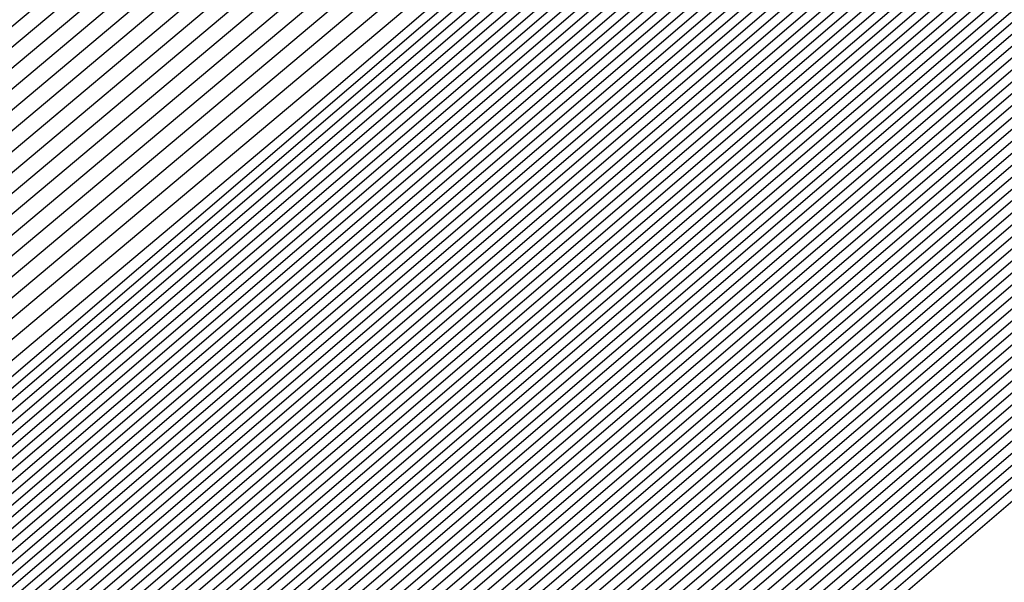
# Model space of a CAD drawing. Extents: x 3249832 to 3255657, y 13789405 to 13793316.
# Tile 1025 of 1056: x 3253213.231 to 3253213.43, y 13791261.337 to 13791261.451. Entities that reach past the tile are written whole.
import ezdxf

# ---------------------------------------------------------------- set-up
doc = ezdxf.new("R2010")
doc.units = 0
doc.header["$LTSCALE"] = 100
doc.header["$MEASUREMENT"] = 0
for name, color, linetype in [('GRATIO_03231_CON', 1, 'CONTINUOUS'), ('GRATIO_0323_ICON', 1, 'CONTINUOUS'), ('TARGETS_EAST', 7, 'CONTINUOUS')]:
    doc.layers.add(name, color=color, linetype=linetype)

# ---------------------------------------------------------------- blocks, each defined once
blk = doc.blocks.new('Gratio_032316_contours')
at = {"layer": 'GRATIO_03231_CON', "color": 5, "linetype": 'Continuous', "flags": 128}
for points in [[(3253308.192, 13791343.54795), (3253292.88418, 13791330.06879), (3253274.82152, 13791314.26524), (3253259.43492, 13791300.86805), (3253250.80192, 13791293.42045), (3253247.58666, 13791290.71576), (3253247.09991, 13791290.35984), (3253246.63023, 13791289.95949), (3253243.37731, 13791287.12548), (3253234.5186, 13791279.46953), (3253219.10173, 13791266.20888), (3253203.65505, 13791252.98282), (3253196.57706, 13791247.03615)], [(3253307.93948, 13791343.33011), (3253292.69468, 13791329.90645), (3253274.70635, 13791314.16802), (3253259.38301, 13791300.82611), (3253250.78538, 13791293.40937), (3253247.58319, 13791290.71602), (3253247.09838, 13791290.36164), (3253246.63006, 13791289.96223), (3253243.38596, 13791287.13554), (3253234.55099, 13791279.49977), (3253219.17525, 13791266.27429), (3253203.76972, 13791253.08339), (3253196.71057, 13791247.15255)], [(3253307.68696, 13791343.11228), (3253292.50518, 13791329.74412), (3253274.59119, 13791314.0708), (3253259.33109, 13791300.78416), (3253250.76884, 13791293.3983), (3253247.57972, 13791290.71628), (3253247.09685, 13791290.36343), (3253246.62988, 13791289.96496), (3253243.39462, 13791287.1456), (3253234.58339, 13791279.53), (3253219.24877, 13791266.33971), (3253203.88439, 13791253.18397), (3253196.84408, 13791247.26894)], [(3253307.18192, 13791342.67661), (3253292.12619, 13791329.41946), (3253274.36086, 13791313.87636), (3253259.22726, 13791300.70028), (3253250.73575, 13791293.37615), (3253247.57277, 13791290.7168), (3253247.09378, 13791290.36703), (3253246.62953, 13791289.97042), (3253243.41193, 13791287.16573), (3253234.64818, 13791279.59048), (3253219.39582, 13791266.47055), (3253204.11372, 13791253.38512), (3253197.11109, 13791247.50173)], [(3253306.9294, 13791342.45877), (3253291.93669, 13791329.25712), (3253274.24569, 13791313.77914), (3253259.17535, 13791300.65833), (3253250.71921, 13791293.36507), (3253247.5693, 13791290.71706), (3253247.09225, 13791290.36882), (3253246.62935, 13791289.97315), (3253243.42058, 13791287.17579), (3253234.68057, 13791279.62072), (3253219.46933, 13791266.53596), (3253204.22838, 13791253.4857), (3253197.2446, 13791247.61813)], [(3253306.67688, 13791342.24094), (3253291.74719, 13791329.09479), (3253274.13052, 13791313.68192), (3253259.12343, 13791300.61639), (3253250.70267, 13791293.354), (3253247.56583, 13791290.71731), (3253247.09072, 13791290.37062), (3253246.62918, 13791289.97588), (3253243.42924, 13791287.18585), (3253234.71297, 13791279.65096), (3253219.54285, 13791266.60138), (3253204.34305, 13791253.58627), (3253197.37811, 13791247.73453)], [(3253306.42436, 13791342.0231), (3253291.55769, 13791328.93246), (3253274.01535, 13791313.58469), (3253259.07151, 13791300.57445), (3253250.68613, 13791293.34292), (3253247.56236, 13791290.71757), (3253247.08919, 13791290.37242), (3253246.629, 13791289.97862), (3253243.43789, 13791287.19591), (3253234.74536, 13791279.68119), (3253219.61637, 13791266.6668), (3253204.45771, 13791253.68685), (3253197.51162, 13791247.85092)], [(3253305.91932, 13791341.58743), (3253291.17869, 13791328.60779), (3253273.78502, 13791313.39025), (3253258.96768, 13791300.49056), (3253250.65304, 13791293.32077), (3253247.55541, 13791290.71809), (3253247.08612, 13791290.37601), (3253246.62865, 13791289.98408), (3253243.4552, 13791287.21604), (3253234.81015, 13791279.74167), (3253219.76341, 13791266.79763), (3253204.68704, 13791253.888), (3253197.77863, 13791248.08372)], [(3253305.6668, 13791341.36959), (3253290.98919, 13791328.44546), (3253273.66985, 13791313.29303), (3253258.91577, 13791300.44861), (3253250.6365, 13791293.30969), (3253247.55194, 13791290.71835), (3253247.08459, 13791290.37781), (3253246.62848, 13791289.98681), (3253243.46386, 13791287.2261), (3253234.84255, 13791279.77191), (3253219.83693, 13791266.86305), (3253204.80171, 13791253.98858), (3253197.91214, 13791248.20012)], [(3253305.41428, 13791341.15176), (3253290.79969, 13791328.28313), (3253273.55469, 13791313.19581), (3253258.86385, 13791300.40667), (3253250.61995, 13791293.29862), (3253247.54847, 13791290.71861), (3253247.08306, 13791290.3796), (3253246.6283, 13791289.98954), (3253243.47251, 13791287.23616), (3253234.87494, 13791279.80214), (3253219.91045, 13791266.92847), (3253204.91637, 13791254.08915), (3253198.04565, 13791248.31651)], [(3253305.16176, 13791340.93392), (3253290.6102, 13791328.1208), (3253273.43952, 13791313.09859), (3253258.81194, 13791300.36473), (3253250.60341, 13791293.28754), (3253247.545, 13791290.71886), (3253247.08152, 13791290.3814), (3253246.62812, 13791289.99227), (3253243.48117, 13791287.24622), (3253234.90734, 13791279.83238), (3253219.98397, 13791266.99388), (3253205.03104, 13791254.18973), (3253198.17916, 13791248.43291)], [(3253304.65672, 13791340.49825), (3253290.2312, 13791327.79613), (3253273.20919, 13791312.90414), (3253258.70811, 13791300.28084), (3253250.57033, 13791293.26539), (3253247.53805, 13791290.71938), (3253247.07846, 13791290.385), (3253246.62777, 13791289.99774), (3253243.49848, 13791287.26634), (3253234.97213, 13791279.89286), (3253220.13101, 13791267.12472), (3253205.26037, 13791254.39088), (3253198.44617, 13791248.6657)], [(3253304.4042, 13791340.28041), (3253290.0417, 13791327.6338), (3253273.09402, 13791312.80692), (3253258.65619, 13791300.2389), (3253250.55378, 13791293.25432), (3253247.53458, 13791290.71964), (3253247.07693, 13791290.38679), (3253246.6276, 13791290.00047), (3253243.50713, 13791287.2764), (3253235.00453, 13791279.9231), (3253220.20453, 13791267.19013), (3253205.37503, 13791254.49146), (3253198.57968, 13791248.7821)], [(3253304.15168, 13791340.06258), (3253289.8522, 13791327.47147), (3253272.97886, 13791312.7097), (3253258.60428, 13791300.19695), (3253250.53724, 13791293.24324), (3253247.53111, 13791290.7199), (3253247.07539, 13791290.38859), (3253246.62742, 13791290.0032), (3253243.51579, 13791287.28647), (3253235.03692, 13791279.95333), (3253220.27805, 13791267.25555), (3253205.4897, 13791254.59203), (3253198.71319, 13791248.8985)], [(3253303.89916, 13791339.84474), (3253289.6627, 13791327.30914), (3253272.86369, 13791312.61248), (3253258.55236, 13791300.15501), (3253250.5207, 13791293.23216), (3253247.52764, 13791290.72015), (3253247.07386, 13791290.39039), (3253246.62724, 13791290.00593), (3253243.52444, 13791287.29653), (3253235.06932, 13791279.98357), (3253220.35157, 13791267.32097), (3253205.60436, 13791254.69261), (3253198.8467, 13791249.01489)], [(3253303.39412, 13791339.40907), (3253289.2837, 13791326.98447), (3253272.63335, 13791312.41804), (3253258.44853, 13791300.07112), (3253250.48761, 13791293.21001), (3253247.52069, 13791290.72067), (3253247.0708, 13791290.39398), (3253246.62689, 13791290.0114), (3253243.54175, 13791287.31665), (3253235.13411, 13791280.04405), (3253220.49861, 13791267.4518), (3253205.83369, 13791254.89376), (3253199.11371, 13791249.24769)], [(3253303.1416, 13791339.19123), (3253289.09421, 13791326.82214), (3253272.51819, 13791312.32081), (3253258.39661, 13791300.02918), (3253250.47107, 13791293.19894), (3253247.51722, 13791290.72093), (3253247.06927, 13791290.39578), (3253246.62672, 13791290.01413), (3253243.55041, 13791287.32671), (3253235.1665, 13791280.07429), (3253220.57213, 13791267.51722), (3253205.94836, 13791254.99434), (3253199.24722, 13791249.36409)], [(3253302.88908, 13791338.9734), (3253288.90471, 13791326.65981), (3253272.40302, 13791312.22359), (3253258.3447, 13791299.98724), (3253250.45453, 13791293.18786), (3253247.51375, 13791290.72119), (3253247.06773, 13791290.39757), (3253246.62654, 13791290.01686), (3253243.55907, 13791287.33677), (3253235.1989, 13791280.10452), (3253220.64565, 13791267.58263), (3253206.06302, 13791255.09491), (3253199.38073, 13791249.48048)], [(3253302.63656, 13791338.75556), (3253288.71521, 13791326.49747), (3253272.28786, 13791312.12637), (3253258.29278, 13791299.94529), (3253250.43798, 13791293.17679), (3253247.51028, 13791290.72145), (3253247.0662, 13791290.39937), (3253246.62637, 13791290.01959), (3253243.56772, 13791287.34683), (3253235.23129, 13791280.13476), (3253220.71917, 13791267.64805), (3253206.17769, 13791255.19549), (3253199.51423, 13791249.59688)], [(3253302.13153, 13791338.31989), (3253288.33621, 13791326.17281), (3253272.05752, 13791311.93193), (3253258.18895, 13791299.8614), (3253250.4049, 13791293.15464), (3253247.50334, 13791290.72196), (3253247.06314, 13791290.40297), (3253246.62601, 13791290.02505), (3253243.58503, 13791287.36696), (3253235.29608, 13791280.19524), (3253220.86621, 13791267.77889), (3253206.40702, 13791255.39664), (3253199.78125, 13791249.82967)], [(3253301.879, 13791338.10206), (3253288.14671, 13791326.01048), (3253271.94236, 13791311.83471), (3253258.13704, 13791299.81946), (3253250.38836, 13791293.14356), (3253247.49986, 13791290.72222), (3253247.0616, 13791290.40476), (3253246.62584, 13791290.02779), (3253243.59369, 13791287.37702), (3253235.32848, 13791280.22547), (3253220.93973, 13791267.8443), (3253206.52168, 13791255.49722), (3253199.91476, 13791249.94607)], [(3253301.62648, 13791337.88422), (3253287.95721, 13791325.84815), (3253271.82719, 13791311.73748), (3253258.08512, 13791299.77752), (3253250.37181, 13791293.13248), (3253247.49639, 13791290.72248), (3253247.06007, 13791290.40656), (3253246.62566, 13791290.03052), (3253243.60234, 13791287.38708), (3253235.36087, 13791280.25571), (3253221.01325, 13791267.90972), (3253206.63635, 13791255.59779), (3253200.04827, 13791250.06247)], [(3253301.37397, 13791337.66638), (3253287.76771, 13791325.68581), (3253271.71202, 13791311.64027), (3253258.03321, 13791299.73557), (3253250.35527, 13791293.12141), (3253247.49292, 13791290.72274), (3253247.05854, 13791290.40836), (3253246.62549, 13791290.03325), (3253243.611, 13791287.39714), (3253235.39327, 13791280.28595), (3253221.08677, 13791267.97514), (3253206.75101, 13791255.69837), (3253200.18178, 13791250.17887)], [(3253300.86893, 13791337.23071), (3253287.38872, 13791325.36115), (3253271.48169, 13791311.44582), (3253257.92938, 13791299.65169), (3253250.32219, 13791293.09926), (3253247.48598, 13791290.72325), (3253247.05547, 13791290.41195), (3253246.62514, 13791290.03871), (3253243.62831, 13791287.41727), (3253235.45806, 13791280.34643), (3253221.23381, 13791268.10597), (3253206.98034, 13791255.89952), (3253200.44879, 13791250.41166)], [(3253300.61641, 13791337.01288), (3253287.19922, 13791325.19882), (3253271.36652, 13791311.3486), (3253257.87746, 13791299.60974), (3253250.30564, 13791293.08818), (3253247.4825, 13791290.72351), (3253247.05394, 13791290.41375), (3253246.62496, 13791290.04144), (3253243.63696, 13791287.42733), (3253235.49045, 13791280.37666), (3253221.30733, 13791268.17139), (3253207.09501, 13791256.0001), (3253200.5823, 13791250.52806)], [(3253300.36389, 13791336.79504), (3253287.00972, 13791325.03648), (3253271.25136, 13791311.25138), (3253257.82555, 13791299.5678), (3253250.2891, 13791293.07711), (3253247.47903, 13791290.72377), (3253247.05241, 13791290.41554), (3253246.62478, 13791290.04418), (3253243.64562, 13791287.43739), (3253235.52285, 13791280.4069), (3253221.38085, 13791268.2368), (3253207.20967, 13791256.10068), (3253200.71581, 13791250.64445)], [(3253300.11137, 13791336.57721), (3253286.82022, 13791324.87415), (3253271.13619, 13791311.15416), (3253257.77363, 13791299.52586), (3253250.27256, 13791293.06603), (3253247.47556, 13791290.72403), (3253247.05088, 13791290.41734), (3253246.62461, 13791290.04691), (3253243.65427, 13791287.44745), (3253235.55525, 13791280.43714), (3253221.45437, 13791268.30222), (3253207.32434, 13791256.20125), (3253200.84931, 13791250.76085)], [(3253299.60633, 13791336.14153), (3253286.44122, 13791324.54949), (3253270.90586, 13791310.95971), (3253257.6698, 13791299.44197), (3253250.23947, 13791293.04388), (3253247.46862, 13791290.72454), (3253247.04781, 13791290.42093), (3253246.62426, 13791290.05237), (3253243.67158, 13791287.46757), (3253235.62004, 13791280.49761), (3253221.60141, 13791268.43306), (3253207.55367, 13791256.4024), (3253201.11633, 13791250.99364)], [(3253299.35381, 13791335.9237), (3253286.25172, 13791324.38716), (3253270.79069, 13791310.86249), (3253257.61789, 13791299.40003), (3253250.22293, 13791293.0328), (3253247.46514, 13791290.7248), (3253247.04628, 13791290.42273), (3253246.62408, 13791290.0551), (3253243.68024, 13791287.47763), (3253235.65243, 13791280.52785), (3253221.67493, 13791268.49847), (3253207.66834, 13791256.50298), (3253201.24984, 13791251.11004)], [(3253299.10129, 13791335.70586), (3253286.06223, 13791324.22482), (3253270.67552, 13791310.76527), (3253257.56597, 13791299.35808), (3253250.20639, 13791293.02173), (3253247.46167, 13791290.72506), (3253247.04475, 13791290.42453), (3253246.62391, 13791290.05783), (3253243.68889, 13791287.4877), (3253235.68483, 13791280.55809), (3253221.74845, 13791268.56389), (3253207.783, 13791256.60355), (3253201.38335, 13791251.22644)], [(3253298.84877, 13791335.48803), (3253285.87273, 13791324.06249), (3253270.56035, 13791310.66805), (3253257.51405, 13791299.31614), (3253250.18984, 13791293.01065), (3253247.4582, 13791290.72532), (3253247.04322, 13791290.42633), (3253246.62373, 13791290.06056), (3253243.69755, 13791287.49776), (3253235.71722, 13791280.58833), (3253221.82197, 13791268.62931), (3253207.89767, 13791256.70413), (3253201.51686, 13791251.34284)], [(3253298.34373, 13791335.05235), (3253285.49373, 13791323.73782), (3253270.33006, 13791310.47357), (3253257.41034, 13791299.23211), (3253250.15702, 13791292.9882), (3253247.45165, 13791290.72536), (3253247.04061, 13791290.42937), (3253246.62378, 13791290.06555), (3253243.71512, 13791287.51757), (3253235.78213, 13791280.64867), (3253221.96904, 13791268.7601), (3253208.127, 13791256.90528), (3253201.78387, 13791251.57563)], [(3253298.09121, 13791334.83452), (3253285.30424, 13791323.57548), (3253270.21493, 13791310.37629), (3253257.35856, 13791299.19), (3253250.14077, 13791292.97675), (3253247.44864, 13791290.72505), (3253247.03961, 13791290.4305), (3253246.62406, 13791290.06771), (3253243.72406, 13791287.52727), (3253235.81466, 13791280.67874), (3253222.0426, 13791268.82547), (3253208.24167, 13791257.00585), (3253201.91738, 13791251.69203)], [(3253297.83869, 13791334.61668), (3253285.11475, 13791323.41314), (3253270.09981, 13791310.27902), (3253257.30679, 13791299.14788), (3253250.12455, 13791292.96527), (3253247.44567, 13791290.72468), (3253247.03867, 13791290.43158), (3253246.62439, 13791290.06982), (3253243.73305, 13791287.53693), (3253235.8472, 13791280.70879), (3253222.11616, 13791268.89083), (3253208.35634, 13791257.10642), (3253202.05089, 13791251.80842)], [(3253222.18973, 13791268.9562), (3253208.47101, 13791257.20698), (3253202.18439, 13791251.92482), (3253202.18439, 13791251.92482), (3253208.30778, 13791257.39414), (3253221.8874, 13791269.30278)], [(3253222.33685, 13791269.08692), (3253208.70035, 13791257.40813), (3253202.45141, 13791252.15761), (3253202.45141, 13791252.15761), (3253208.5381, 13791257.59416), (3253222.03635, 13791269.43142)], [(3253222.41042, 13791269.15229), (3253208.81502, 13791257.50869), (3253202.58492, 13791252.27401), (3253202.58492, 13791252.27401), (3253208.65326, 13791257.69417), (3253222.11082, 13791269.49575)], [(3253222.48398, 13791269.21765), (3253208.92969, 13791257.60926), (3253202.71843, 13791252.39041), (3253202.71843, 13791252.39041), (3253208.76842, 13791257.79418), (3253222.18529, 13791269.56007)], [(3253222.55754, 13791269.28301), (3253209.04436, 13791257.70983), (3253202.85194, 13791252.50681), (3253202.85193, 13791252.50681), (3253208.88358, 13791257.89419), (3253222.25977, 13791269.62439)], [(3253222.70467, 13791269.41374), (3253209.2737, 13791257.91097), (3253203.11895, 13791252.7396), (3253203.11895, 13791252.7396), (3253209.1139, 13791258.0942), (3253222.40871, 13791269.75304)], [(3253222.77823, 13791269.4791), (3253209.38837, 13791258.01154), (3253203.25246, 13791252.856), (3253203.25246, 13791252.856), (3253209.22906, 13791258.19421), (3253222.48319, 13791269.81736)], [(3253222.8518, 13791269.54447), (3253209.50304, 13791258.11211), (3253203.38597, 13791252.97239), (3253203.38597, 13791252.97239), (3253209.34422, 13791258.29422), (3253222.55766, 13791269.88168)], [(3253222.92536, 13791269.60983), (3253209.61771, 13791258.21268), (3253203.51947, 13791253.08879), (3253203.51947, 13791253.08879), (3253209.45938, 13791258.39423), (3253222.63214, 13791269.946)], [(3253294.55593, 13791331.78482), (3253282.65133, 13791321.30274), (3253268.6032, 13791309.01445), (3253256.6338, 13791298.60027), (3253249.91373, 13791292.81609), (3253247.40711, 13791290.71997), (3253247.02638, 13791290.44557), (3253246.62867, 13791290.09727), (3253243.8498, 13791287.66252), (3253236.27025, 13791281.09954), (3253223.07249, 13791269.74056), (3253209.84706, 13791258.41382), (3253203.78649, 13791253.32159), (3253203.78649, 13791253.32159), (3253209.68971, 13791258.59423), (3253222.78114, 13791270.07458), (3253235.89161, 13791281.53353), (3253243.79641, 13791288.43297), (3253249.04881, 13791292.99861), (3253256.14655, 13791299.14707), (3253268.13516, 13791309.52901), (3253282.25127, 13791321.73092), (3253294.2793, 13791332.07331)], [(3253294.30341, 13791331.56698), (3253282.46184, 13791321.1404), (3253268.48808, 13791308.91717), (3253256.58203, 13791298.55815), (3253249.89752, 13791292.80461), (3253247.40414, 13791290.71961), (3253247.02543, 13791290.44664), (3253246.629, 13791290.09938), (3253243.85878, 13791287.67218), (3253236.30279, 13791281.1296), (3253223.14605, 13791269.80592), (3253209.96173, 13791258.51439), (3253203.92, 13791253.43798), (3253203.92, 13791253.43798), (3253209.80487, 13791258.69424), (3253222.85565, 13791270.13885), (3253235.92547, 13791281.56208), (3253243.80512, 13791288.43921), (3253249.03601, 13791292.98573), (3253256.09723, 13791299.1022), (3253268.02248, 13791309.42905), (3253282.06389, 13791321.56632), (3253294.02824, 13791331.85395)], [(3253294.05089, 13791331.34915), (3253282.27235, 13791320.97806), (3253268.37296, 13791308.8199), (3253256.53026, 13791298.51602), (3253249.8813, 13791292.79314), (3253247.40117, 13791290.71925), (3253247.02448, 13791290.44772), (3253246.62933, 13791290.10149), (3253243.86776, 13791287.68184), (3253236.33533, 13791281.15966), (3253223.21961, 13791269.87129), (3253210.0764, 13791258.61496), (3253204.05351, 13791253.55438), (3253204.05351, 13791253.55438), (3253209.92004, 13791258.79424), (3253222.93017, 13791270.20313), (3253235.95934, 13791281.59062), (3253243.81382, 13791288.44544), (3253249.02321, 13791292.97286), (3253256.04791, 13791299.05733), (3253267.90979, 13791309.32909), (3253281.87651, 13791321.40172), (3253293.77719, 13791331.63458)], [(3253293.79837, 13791331.13131), (3253282.08285, 13791320.81572), (3253268.25784, 13791308.72262), (3253256.47849, 13791298.4739), (3253249.86508, 13791292.78166), (3253247.39821, 13791290.71889), (3253247.02354, 13791290.4488), (3253246.62966, 13791290.1036), (3253243.87675, 13791287.6915), (3253236.36787, 13791281.18972), (3253223.29318, 13791269.93665), (3253210.19107, 13791258.71553), (3253204.18702, 13791253.67078), (3253204.18701, 13791253.67078), (3253210.0352, 13791258.89424), (3253223.00468, 13791270.26741), (3253235.9932, 13791281.61917), (3253243.82253, 13791288.45167), (3253249.01041, 13791292.95999), (3253255.9986, 13791299.01245), (3253267.79711, 13791309.22914), (3253281.68913, 13791321.23712), (3253293.52613, 13791331.41522)], [(3253281.70387, 13791320.49104), (3253268.02759, 13791308.52807), (3253256.37495, 13791298.38965), (3253249.83265, 13791292.75871), (3253247.39227, 13791290.71816), (3253247.02165, 13791290.45095), (3253246.63032, 13791290.10782), (3253243.89471, 13791287.71083), (3253236.43295, 13791281.24983), (3253223.4403, 13791270.06738), (3253210.42041, 13791258.91666), (3253204.45403, 13791253.90357), (3253204.45403, 13791253.90357), (3253210.2655, 13791259.09429), (3253223.15342, 13791270.39627), (3253236.05998, 13791281.67732), (3253243.49467, 13791288.16911), (3253246.23629, 13791290.55891), (3253246.63094, 13791290.89792), (3253246.97688, 13791291.19282), (3253249.38096, 13791293.27243), (3253255.90221, 13791298.92109), (3253267.57241, 13791309.02875), (3253281.31446, 13791320.90786)], [(3253281.51437, 13791320.3287), (3253267.91246, 13791308.4308), (3253256.32319, 13791298.34753), (3253249.81643, 13791292.74723), (3253247.38931, 13791290.7178), (3253247.0207, 13791290.45203), (3253246.63065, 13791290.10993), (3253243.90369, 13791287.72049), (3253236.4655, 13791281.27989), (3253223.51387, 13791270.13274), (3253210.53508, 13791259.01723), (3253204.58754, 13791254.01997), (3253204.58754, 13791254.01997), (3253210.38066, 13791259.1943), (3253223.22789, 13791270.4606), (3253236.0937, 13791281.70603), (3253243.50493, 13791288.17732), (3253246.23793, 13791290.55953), (3253246.63143, 13791290.89735), (3253246.97568, 13791291.19044), (3253249.36691, 13791293.25849), (3253255.85289, 13791298.87622), (3253267.45972, 13791308.92879), (3253281.12708, 13791320.74326)], [(3253281.32488, 13791320.16636), (3253267.79734, 13791308.33352), (3253256.27142, 13791298.30541), (3253249.80022, 13791292.73576), (3253247.38634, 13791290.71744), (3253247.01976, 13791290.4531), (3253246.63098, 13791290.11204), (3253243.91267, 13791287.73015), (3253236.49804, 13791281.30995), (3253223.58743, 13791270.1981), (3253210.64975, 13791259.1178), (3253204.72105, 13791254.13636), (3253204.72105, 13791254.13637), (3253210.49582, 13791259.2943), (3253223.30236, 13791270.52492), (3253236.12742, 13791281.73474), (3253243.51518, 13791288.18552), (3253246.23956, 13791290.56015), (3253246.63193, 13791290.89678), (3253246.97448, 13791291.18805), (3253249.35287, 13791293.24455), (3253255.80356, 13791298.83135), (3253267.34704, 13791308.82884), (3253280.9397, 13791320.57865)], [(3253281.13539, 13791320.00402), (3253267.68222, 13791308.23625), (3253256.21965, 13791298.26328), (3253249.784, 13791292.72428), (3253247.38337, 13791290.71708), (3253247.01881, 13791290.45418), (3253246.63131, 13791290.11416), (3253243.92165, 13791287.73981), (3253236.53058, 13791281.34001), (3253223.66099, 13791270.26347), (3253210.76442, 13791259.21837), (3253204.85455, 13791254.25276), (3253204.85455, 13791254.25276), (3253210.61098, 13791259.39431), (3253223.37683, 13791270.58925), (3253236.16114, 13791281.76345), (3253243.52543, 13791288.19373), (3253246.2412, 13791290.56077), (3253246.63242, 13791290.89621), (3253246.97329, 13791291.18567), (3253249.33882, 13791293.23061), (3253255.75424, 13791298.78648), (3253267.23435, 13791308.72888), (3253280.75231, 13791320.41405)], [(3253267.45197, 13791308.0417), (3253256.11611, 13791298.17904), (3253249.75157, 13791292.70133), (3253247.37744, 13791290.71635), (3253247.01692, 13791290.45633), (3253246.63197, 13791290.11838), (3253243.93961, 13791287.75913), (3253236.59567, 13791281.40012), (3253223.80812, 13791270.3942), (3253210.99376, 13791259.41951), (3253205.12157, 13791254.48556), (3253205.12157, 13791254.48556), (3253210.84129, 13791259.59433), (3253223.52577, 13791270.7179), (3253236.22858, 13791281.82086), (3253243.54593, 13791288.21014), (3253246.24446, 13791290.562), (3253246.6334, 13791290.89508), (3253246.97089, 13791291.1809), (3253249.31072, 13791293.20273), (3253255.65559, 13791298.69674), (3253267.00898, 13791308.52897)], [(3253267.33685, 13791307.94442), (3253256.06434, 13791298.13691), (3253249.73535, 13791292.68985), (3253247.37447, 13791290.71599), (3253247.01598, 13791290.45741), (3253246.6323, 13791290.12049), (3253243.9486, 13791287.76879), (3253236.62821, 13791281.43018), (3253223.88168, 13791270.45956), (3253211.10843, 13791259.52008), (3253205.25508, 13791254.60195), (3253205.25508, 13791254.60195), (3253210.95645, 13791259.69434), (3253223.60023, 13791270.78223), (3253236.2623, 13791281.84957), (3253243.55619, 13791288.21834), (3253246.2461, 13791290.56262), (3253246.63389, 13791290.89451), (3253246.96969, 13791291.17852), (3253249.29667, 13791293.18879), (3253255.60626, 13791298.65187), (3253266.8963, 13791308.42902)], [(3253267.22172, 13791307.84715), (3253256.01257, 13791298.09479), (3253249.71913, 13791292.67838), (3253247.37151, 13791290.71563), (3253247.01503, 13791290.45848), (3253246.63263, 13791290.1226), (3253243.95758, 13791287.77846), (3253236.66075, 13791281.46024), (3253223.95525, 13791270.52492), (3253211.2231, 13791259.62065), (3253205.38858, 13791254.71835), (3253205.38859, 13791254.71835), (3253211.07161, 13791259.79435), (3253223.6747, 13791270.84655), (3253236.29602, 13791281.87828), (3253243.56644, 13791288.22655), (3253246.24773, 13791290.56324), (3253246.63439, 13791290.89394), (3253246.9685, 13791291.17613), (3253249.28262, 13791293.17485), (3253255.55694, 13791298.607), (3253266.78361, 13791308.32906)], [(3253267.1066, 13791307.74987), (3253255.96081, 13791298.05266), (3253249.70292, 13791292.6669), (3253247.36854, 13791290.71526), (3253247.01409, 13791290.45956), (3253246.63296, 13791290.12471), (3253243.96656, 13791287.78812), (3253236.69329, 13791281.49029), (3253224.02881, 13791270.59029), (3253211.33777, 13791259.72122), (3253205.52209, 13791254.83475), (3253205.52209, 13791254.83475), (3253211.18677, 13791259.89435), (3253223.74917, 13791270.91088), (3253236.32974, 13791281.90699), (3253243.57669, 13791288.23475), (3253246.24937, 13791290.56386), (3253246.63488, 13791290.89337), (3253246.9673, 13791291.17375), (3253249.26858, 13791293.16091), (3253255.50762, 13791298.56213), (3253266.67093, 13791308.22911)], [(3253266.87636, 13791307.55532), (3253255.85727, 13791297.96842), (3253249.67048, 13791292.64395), (3253247.36261, 13791290.71454), (3253247.01219, 13791290.46171), (3253246.63362, 13791290.12893), (3253243.98452, 13791287.80744), (3253236.75838, 13791281.55041), (3253224.17594, 13791270.72101), (3253211.56711, 13791259.92236), (3253205.78911, 13791255.06754), (3253205.78911, 13791255.06754), (3253211.41709, 13791260.09437), (3253223.89811, 13791271.03953), (3253236.39717, 13791281.9644), (3253243.59719, 13791288.25117), (3253246.25263, 13791290.56509), (3253246.63586, 13791290.89224), (3253246.96491, 13791291.16898), (3253249.24048, 13791293.13303), (3253255.40897, 13791298.4724), (3253266.44556, 13791308.0292)], [(3253266.76123, 13791307.45805), (3253255.8055, 13791297.92629), (3253249.65427, 13791292.63247), (3253247.35964, 13791290.71418), (3253247.01125, 13791290.46279), (3253246.63395, 13791290.13104), (3253243.9935, 13791287.8171), (3253236.79092, 13791281.58047), (3253224.2495, 13791270.78638), (3253211.68179, 13791260.02293), (3253205.92262, 13791255.18394), (3253205.92262, 13791255.18394), (3253211.53225, 13791260.19438), (3253223.97258, 13791271.10386), (3253236.43089, 13791281.99311), (3253243.60744, 13791288.25937), (3253246.25427, 13791290.56571), (3253246.63635, 13791290.89167), (3253246.96371, 13791291.1666), (3253249.22643, 13791293.11909), (3253255.35964, 13791298.42753), (3253266.33287, 13791307.92924)], [(3253266.64611, 13791307.36077), (3253255.75373, 13791297.88417), (3253249.63805, 13791292.621), (3253247.35667, 13791290.71382), (3253247.0103, 13791290.46387), (3253246.63428, 13791290.13316), (3253244.00248, 13791287.82676), (3253236.82346, 13791281.61053), (3253224.32306, 13791270.85174), (3253211.79646, 13791260.1235), (3253206.05613, 13791255.30034), (3253206.05613, 13791255.30033), (3253211.64741, 13791260.29439), (3253224.04705, 13791271.16818), (3253236.46461, 13791282.02182), (3253243.6177, 13791288.26758), (3253246.2559, 13791290.56633), (3253246.63684, 13791290.8911), (3253246.96251, 13791291.16422), (3253249.21238, 13791293.10515), (3253255.31032, 13791298.38266), (3253266.22019, 13791307.82929)], [(3253266.53099, 13791307.2635), (3253255.70196, 13791297.84205), (3253249.62183, 13791292.60952), (3253247.35371, 13791290.71345), (3253247.00936, 13791290.46494), (3253246.63461, 13791290.13527), (3253244.01147, 13791287.83642), (3253236.856, 13791281.64058), (3253224.39663, 13791270.9171), (3253211.91113, 13791260.22407), (3253206.18963, 13791255.41673), (3253206.18963, 13791255.41673), (3253211.76257, 13791260.3944), (3253224.12152, 13791271.23251), (3253236.49833, 13791282.05053), (3253243.62795, 13791288.27578), (3253246.25754, 13791290.56695), (3253246.63734, 13791290.89054), (3253246.96131, 13791291.16183), (3253249.19833, 13791293.09121), (3253255.26099, 13791298.33779), (3253266.1075, 13791307.72933)], [(3253266.30074, 13791307.06895), (3253255.59843, 13791297.7578), (3253249.5894, 13791292.58657), (3253247.34778, 13791290.71273), (3253247.00747, 13791290.4671), (3253246.63526, 13791290.13949), (3253244.02943, 13791287.85574), (3253236.92109, 13791281.7007), (3253224.54375, 13791271.04783), (3253212.14047, 13791260.42521), (3253206.45665, 13791255.64953), (3253206.45665, 13791255.64953), (3253211.99289, 13791260.59441), (3253224.27046, 13791271.36115), (3253236.56577, 13791282.10794), (3253243.64845, 13791288.29219), (3253246.2608, 13791290.56818), (3253246.63832, 13791290.8894), (3253246.95892, 13791291.15707), (3253249.17024, 13791293.06333), (3253255.16235, 13791298.24805), (3253265.88213, 13791307.52942)], [(3253266.18562, 13791306.97167), (3253255.54666, 13791297.71567), (3253249.57318, 13791292.57509), (3253247.34481, 13791290.71237), (3253247.00652, 13791290.46817), (3253246.63559, 13791290.1416), (3253244.03841, 13791287.86541), (3253236.95363, 13791281.73076), (3253224.61732, 13791271.1132), (3253212.25514, 13791260.52577), (3253206.59016, 13791255.76592), (3253206.59016, 13791255.76592), (3253212.10805, 13791260.69442), (3253224.34492, 13791271.42548), (3253236.59949, 13791282.13665), (3253243.6587, 13791288.3004), (3253246.26244, 13791290.5688), (3253246.63881, 13791290.88883), (3253246.95772, 13791291.15468), (3253249.15619, 13791293.04939), (3253255.11302, 13791298.20318), (3253265.76944, 13791307.42947)], [(3253266.07049, 13791306.8744), (3253255.49489, 13791297.67355), (3253249.55697, 13791292.56362), (3253247.34184, 13791290.712), (3253247.00558, 13791290.46925), (3253246.63592, 13791290.14371), (3253244.04739, 13791287.87507), (3253236.98617, 13791281.76081), (3253224.69088, 13791271.17856), (3253212.36981, 13791260.62634), (3253206.72366, 13791255.88232), (3253206.72367, 13791255.88232), (3253212.22321, 13791260.79443), (3253224.41939, 13791271.4898), (3253236.63321, 13791282.16536), (3253243.66895, 13791288.30861), (3253246.26407, 13791290.56942), (3253246.6393, 13791290.88827), (3253246.95652, 13791291.1523), (3253249.14214, 13791293.03545), (3253255.0637, 13791298.15831), (3253265.65676, 13791307.32951)], [(3253265.95537, 13791306.77712), (3253255.44312, 13791297.63143), (3253249.54075, 13791292.55214), (3253247.33888, 13791290.71164), (3253247.00463, 13791290.47032), (3253246.63625, 13791290.14582), (3253244.05637, 13791287.88473), (3253237.01871, 13791281.79087), (3253224.76444, 13791271.24392), (3253212.48448, 13791260.72691), (3253206.85717, 13791255.99872), (3253206.85717, 13791255.99872), (3253212.33837, 13791260.89444), (3253224.49386, 13791271.55413), (3253236.66693, 13791282.19407), (3253243.67921, 13791288.31681), (3253246.26571, 13791290.57004), (3253246.6398, 13791290.8877), (3253246.95533, 13791291.14992), (3253249.12809, 13791293.02151), (3253255.01437, 13791298.11344), (3253265.54407, 13791307.22956)], [(3253265.72512, 13791306.58257), (3253255.33958, 13791297.54718), (3253249.50832, 13791292.52919), (3253247.33294, 13791290.71092), (3253247.00274, 13791290.47248), (3253246.63691, 13791290.15005), (3253244.07433, 13791287.90405), (3253237.0838, 13791281.85099), (3253224.91157, 13791271.37465), (3253212.71382, 13791260.92805), (3253207.12419, 13791256.23151), (3253207.12419, 13791256.23151), (3253212.56869, 13791261.09446), (3253224.6428, 13791271.68278), (3253236.73437, 13791282.25148), (3253243.69971, 13791288.33322), (3253246.26897, 13791290.57127), (3253246.64078, 13791290.88656), (3253246.95293, 13791291.14515), (3253249.1, 13791292.99362), (3253254.91572, 13791298.02371), (3253265.3187, 13791307.02965)], [(3253265.61, 13791306.4853), (3253255.28781, 13791297.50506), (3253249.4921, 13791292.51771), (3253247.32998, 13791290.71056), (3253247.0018, 13791290.47355), (3253246.63724, 13791290.15216), (3253244.08331, 13791287.91371), (3253237.11634, 13791281.88104), (3253224.98513, 13791271.44001), (3253212.82849, 13791261.02862), (3253207.2577, 13791256.34791), (3253207.2577, 13791256.34791), (3253212.68385, 13791261.19447), (3253224.71727, 13791271.7471), (3253236.76809, 13791282.28019), (3253243.70996, 13791288.34143), (3253246.27061, 13791290.57189), (3253246.64127, 13791290.88599), (3253246.95174, 13791291.14277), (3253249.08595, 13791292.97968), (3253254.8664, 13791297.97884), (3253265.20602, 13791306.92969)], [(3253265.49488, 13791306.38803), (3253255.23605, 13791297.46293), (3253249.47588, 13791292.50624), (3253247.32701, 13791290.71019), (3253247.00085, 13791290.47463), (3253246.63757, 13791290.15427), (3253244.0923, 13791287.92337), (3253237.14888, 13791281.9111), (3253225.0587, 13791271.50538), (3253212.94316, 13791261.12919), (3253207.39121, 13791256.46431), (3253207.39121, 13791256.46431), (3253212.79901, 13791261.29448), (3253224.79174, 13791271.81143), (3253236.80181, 13791282.3089), (3253243.72021, 13791288.34963), (3253246.27224, 13791290.57251), (3253246.64176, 13791290.88543), (3253246.95054, 13791291.14038), (3253249.0719, 13791292.96574), (3253254.81708, 13791297.93397), (3253265.09333, 13791306.82974)], [(3253265.37976, 13791306.29075), (3253255.18428, 13791297.42081), (3253249.45967, 13791292.49476), (3253247.32404, 13791290.70983), (3253246.9999, 13791290.47571), (3253246.6379, 13791290.15638), (3253244.10128, 13791287.93303), (3253237.18142, 13791281.94116), (3253225.13226, 13791271.57074), (3253213.05783, 13791261.22976), (3253207.52471, 13791256.5807), (3253207.52471, 13791256.5807), (3253212.91417, 13791261.39448), (3253224.86621, 13791271.87575), (3253236.83553, 13791282.33761), (3253243.73047, 13791288.35784), (3253246.27388, 13791290.57313), (3253246.64226, 13791290.88486), (3253246.94934, 13791291.138), (3253249.05785, 13791292.9518), (3253254.76775, 13791297.8891), (3253264.98065, 13791306.72978)], [(3253265.14951, 13791306.0962), (3253255.08074, 13791297.33656), (3253249.42723, 13791292.47181), (3253247.31811, 13791290.70911), (3253246.99801, 13791290.47786), (3253246.63856, 13791290.1606), (3253244.11924, 13791287.95236), (3253237.24651, 13791282.00127), (3253225.27938, 13791271.70147), (3253213.28717, 13791261.4309), (3253207.79173, 13791256.8135), (3253207.79173, 13791256.8135), (3253213.14449, 13791261.5945), (3253225.01515, 13791272.0044), (3253236.90297, 13791282.39502), (3253243.75097, 13791288.37425), (3253246.27714, 13791290.57436), (3253246.64324, 13791290.88372), (3253246.94695, 13791291.13323), (3253249.02975, 13791292.92392), (3253254.6691, 13791297.79936), (3253264.75528, 13791306.52987)], [(3253265.03439, 13791305.99892), (3253255.02897, 13791297.29444), (3253249.41102, 13791292.46033), (3253247.31514, 13791290.70874), (3253246.99707, 13791290.47894), (3253246.63889, 13791290.16271), (3253244.12822, 13791287.96202), (3253237.27905, 13791282.03133), (3253225.35295, 13791271.76683), (3253213.40184, 13791261.53147), (3253207.92524, 13791256.92989), (3253207.92524, 13791256.92989), (3253213.25965, 13791261.69451), (3253225.08961, 13791272.06873), (3253236.93669, 13791282.42373), (3253243.76122, 13791288.38246), (3253246.27878, 13791290.57498), (3253246.64373, 13791290.88316), (3253246.94575, 13791291.13085), (3253249.01571, 13791292.90998), (3253254.61978, 13791297.75449), (3253264.64259, 13791306.42992)], [(3253264.91926, 13791305.90165), (3253254.9772, 13791297.25231), (3253249.3948, 13791292.44886), (3253247.31218, 13791290.70838), (3253246.99612, 13791290.48001), (3253246.63922, 13791290.16482), (3253244.1372, 13791287.97168), (3253237.31159, 13791282.06139), (3253225.42651, 13791271.83219), (3253213.51651, 13791261.63204), (3253208.05874, 13791257.04629), (3253208.05875, 13791257.04629), (3253213.37481, 13791261.79452), (3253225.16408, 13791272.13306), (3253236.97041, 13791282.45244), (3253243.77147, 13791288.39066), (3253246.28041, 13791290.5756), (3253246.64422, 13791290.88259), (3253246.94455, 13791291.12847), (3253249.00166, 13791292.89604), (3253254.57046, 13791297.70962), (3253264.52991, 13791306.32996)], [(3253264.80414, 13791305.80438), (3253254.92543, 13791297.21019), (3253249.37858, 13791292.43738), (3253247.30921, 13791290.70802), (3253246.99518, 13791290.48109), (3253246.63955, 13791290.16693), (3253244.14618, 13791287.98134), (3253237.34413, 13791282.09145), (3253225.50007, 13791271.89756), (3253213.63118, 13791261.73261), (3253208.19225, 13791257.16269), (3253208.19225, 13791257.16269), (3253213.48997, 13791261.89453), (3253225.23855, 13791272.19738), (3253237.00413, 13791282.48115), (3253243.78172, 13791288.39887), (3253246.28205, 13791290.57622), (3253246.64472, 13791290.88202), (3253246.94335, 13791291.12608), (3253248.98761, 13791292.8821), (3253254.52113, 13791297.66475), (3253264.41722, 13791306.23001)], [(3253264.57389, 13791305.60983), (3253254.8219, 13791297.12594), (3253249.34615, 13791292.41443), (3253247.30328, 13791290.7073), (3253246.99329, 13791290.48324), (3253246.64021, 13791290.17116), (3253244.16415, 13791288.00066), (3253237.40922, 13791282.15156), (3253225.6472, 13791272.02829), (3253213.86052, 13791261.93375), (3253208.45927, 13791257.39548), (3253208.45927, 13791257.39548), (3253213.72028, 13791262.09454), (3253225.38749, 13791272.32603), (3253237.07157, 13791282.53856), (3253243.80223, 13791288.41528), (3253246.28532, 13791290.57745), (3253246.6457, 13791290.88089), (3253246.94096, 13791291.12132), (3253248.95951, 13791292.85422), (3253254.42248, 13791297.57502), (3253264.19185, 13791306.0301)], [(3253264.45877, 13791305.51255), (3253254.77013, 13791297.08382), (3253249.32993, 13791292.40295), (3253247.30031, 13791290.70693), (3253246.99234, 13791290.48432), (3253246.64054, 13791290.17327), (3253244.17313, 13791288.01032), (3253237.44176, 13791282.18162), (3253225.72077, 13791272.09365), (3253213.97519, 13791262.03431), (3253208.59278, 13791257.51188), (3253208.59278, 13791257.51188), (3253213.83545, 13791262.19455), (3253225.46196, 13791272.39036), (3253237.10529, 13791282.56727), (3253243.81248, 13791288.42348), (3253246.28695, 13791290.57807), (3253246.64619, 13791290.88032), (3253246.93976, 13791291.11893), (3253248.94547, 13791292.84028), (3253254.37316, 13791297.53015), (3253264.07917, 13791305.93015)], [(3253264.34365, 13791305.41528), (3253254.71836, 13791297.0417), (3253249.31372, 13791292.39148), (3253247.29734, 13791290.70657), (3253246.9914, 13791290.48539), (3253246.64087, 13791290.17538), (3253244.18211, 13791288.01998), (3253237.4743, 13791282.21168), (3253225.79433, 13791272.15901), (3253214.08986, 13791262.13489), (3253208.72629, 13791257.62828), (3253208.72628, 13791257.62828), (3253213.9506, 13791262.29456), (3253225.53643, 13791272.45468), (3253237.13901, 13791282.59598), (3253243.82273, 13791288.43169), (3253246.28858, 13791290.57869), (3253246.64668, 13791290.87975), (3253246.93857, 13791291.11655), (3253248.93142, 13791292.82634), (3253254.32383, 13791297.48528), (3253263.96648, 13791305.83019)], [(3253264.22852, 13791305.318), (3253254.66659, 13791296.99957), (3253249.2975, 13791292.38), (3253247.29438, 13791290.70621), (3253246.99045, 13791290.48647), (3253246.6412, 13791290.17749), (3253244.19109, 13791288.02965), (3253237.50684, 13791282.24174), (3253225.86789, 13791272.22438), (3253214.20454, 13791262.23545), (3253208.85979, 13791257.74467), (3253208.85979, 13791257.74467), (3253214.06576, 13791262.39457), (3253225.6109, 13791272.51901), (3253237.17273, 13791282.62469), (3253243.83298, 13791288.4399), (3253246.29022, 13791290.57931), (3253246.64717, 13791290.87918), (3253246.93737, 13791291.11417), (3253248.91737, 13791292.8124), (3253254.27451, 13791297.44041), (3253263.8538, 13791305.73024)], [(3253263.99828, 13791305.12345), (3253254.56305, 13791296.91532), (3253249.26507, 13791292.35705), (3253247.28844, 13791290.70548), (3253246.98856, 13791290.48862), (3253246.64186, 13791290.18171), (3253244.20905, 13791288.04897), (3253237.57193, 13791282.30185), (3253226.01502, 13791272.3551), (3253214.43388, 13791262.43659), (3253209.12681, 13791257.97747), (3253209.12681, 13791257.97747), (3253214.29608, 13791262.59459), (3253225.75984, 13791272.64766), (3253237.24016, 13791282.6821), (3253243.85349, 13791288.45631), (3253246.29349, 13791290.58054), (3253246.64816, 13791290.87805), (3253246.93497, 13791291.1094), (3253248.88927, 13791292.78452), (3253254.17586, 13791297.35067), (3253263.62842, 13791305.53033)], [(3253263.88315, 13791305.02618), (3253254.51129, 13791296.8732), (3253249.24885, 13791292.34558), (3253247.28548, 13791290.70512), (3253246.98761, 13791290.4897), (3253246.64219, 13791290.18382), (3253244.21803, 13791288.05863), (3253237.60447, 13791282.33191), (3253226.08858, 13791272.42047), (3253214.54855, 13791262.53716), (3253209.26032, 13791258.09386), (3253209.26032, 13791258.09386), (3253214.41124, 13791262.69459), (3253225.8343, 13791272.71198), (3253237.27388, 13791282.71081), (3253243.86374, 13791288.46451), (3253246.29512, 13791290.58116), (3253246.64865, 13791290.87748), (3253246.93378, 13791291.10702), (3253248.87522, 13791292.77058), (3253254.12654, 13791297.3058), (3253263.51574, 13791305.43037)], [(3253263.76803, 13791304.9289), (3253254.45952, 13791296.83108), (3253249.23263, 13791292.3341), (3253247.28251, 13791290.70476), (3253246.98667, 13791290.49078), (3253246.64252, 13791290.18593), (3253244.22702, 13791288.06829), (3253237.63701, 13791282.36197), (3253226.16214, 13791272.48583), (3253214.66322, 13791262.63773), (3253209.39382, 13791258.21026), (3253209.39382, 13791258.21026), (3253214.5264, 13791262.7946), (3253225.90877, 13791272.77631), (3253237.3076, 13791282.73952), (3253243.87399, 13791288.47272), (3253246.29675, 13791290.58178), (3253246.64914, 13791290.87691), (3253246.93258, 13791291.10463), (3253248.86118, 13791292.75664), (3253254.07721, 13791297.26093), (3253263.40305, 13791305.33042)], [(3253263.65291, 13791304.83163), (3253254.40775, 13791296.78895), (3253249.21642, 13791292.32262), (3253247.27954, 13791290.7044), (3253246.98572, 13791290.49185), (3253246.64285, 13791290.18805), (3253244.236, 13791288.07795), (3253237.66955, 13791282.39203), (3253226.23571, 13791272.55119), (3253214.77789, 13791262.7383), (3253209.52733, 13791258.32666), (3253209.52733, 13791258.32666), (3253214.64156, 13791262.89461), (3253225.98324, 13791272.84063), (3253237.34132, 13791282.76823), (3253243.88424, 13791288.48092), (3253246.29839, 13791290.5824), (3253246.64963, 13791290.87634), (3253246.93138, 13791291.10225), (3253248.84713, 13791292.7427), (3253254.02789, 13791297.21606), (3253263.29037, 13791305.23046)], [(3253226.38283, 13791272.68192), (3253215.00723, 13791262.93944), (3253209.79435, 13791258.55945), (3253209.79435, 13791258.55945), (3253214.87188, 13791263.09463), (3253226.13218, 13791272.96928)], [(3253226.4564, 13791272.74729), (3253215.1219, 13791263.04001), (3253209.92785, 13791258.67585), (3253209.92786, 13791258.67585), (3253214.98704, 13791263.19464), (3253226.20665, 13791273.03361)]]:
    blk.add_lwpolyline(points, dxfattribs=at)
at = {"layer": 'GRATIO_0323_ICON', "color": 7, "linetype": 'Continuous', "flags": 128}
for points in [[(3253307.43444, 13791342.89444), (3253292.31568, 13791329.58179), (3253274.47602, 13791313.97358), (3253259.27918, 13791300.74222), (3253250.7523, 13791293.38722), (3253247.57625, 13791290.71654), (3253247.09531, 13791290.36523), (3253246.62971, 13791289.96769), (3253243.40327, 13791287.15567), (3253234.61578, 13791279.56024), (3253219.3223, 13791266.40513), (3253203.99905, 13791253.28454), (3253196.97759, 13791247.38534)], [(3253306.17184, 13791341.80526), (3253291.36819, 13791328.77013), (3253273.90019, 13791313.48747), (3253259.0196, 13791300.5325), (3253250.66958, 13791293.33184), (3253247.55889, 13791290.71783), (3253247.08765, 13791290.37421), (3253246.62883, 13791289.98135), (3253243.44655, 13791287.20597), (3253234.77776, 13791279.71143), (3253219.68989, 13791266.73221), (3253204.57238, 13791253.78743), (3253197.64512, 13791247.96732)], [(3253304.90924, 13791340.71608), (3253290.4207, 13791327.95847), (3253273.32436, 13791313.00136), (3253258.76002, 13791300.32278), (3253250.58687, 13791293.27647), (3253247.54153, 13791290.71912), (3253247.07999, 13791290.3832), (3253246.62795, 13791289.99501), (3253243.48982, 13791287.25628), (3253234.93973, 13791279.86262), (3253220.05749, 13791267.0593), (3253205.1457, 13791254.2903), (3253198.31267, 13791248.54931)], [(3253303.64664, 13791339.62691), (3253289.4732, 13791327.1468), (3253272.74852, 13791312.51526), (3253258.50045, 13791300.11307), (3253250.50416, 13791293.22109), (3253247.52417, 13791290.72041), (3253247.07233, 13791290.39218), (3253246.62707, 13791290.00866), (3253243.5331, 13791287.30659), (3253235.10171, 13791280.01381), (3253220.42509, 13791267.38638), (3253205.71903, 13791254.79319), (3253198.9802, 13791249.13129)], [(3253302.38404, 13791338.53773), (3253288.52571, 13791326.33514), (3253272.17269, 13791312.02915), (3253258.24087, 13791299.90335), (3253250.42144, 13791293.16571), (3253247.50681, 13791290.7217), (3253247.06467, 13791290.40117), (3253246.62619, 13791290.02232), (3253243.57638, 13791287.3569), (3253235.26369, 13791280.165), (3253220.79269, 13791267.71347), (3253206.29235, 13791255.29606), (3253199.64775, 13791249.71328)], [(3253301.12145, 13791337.44855), (3253287.57822, 13791325.52348), (3253271.59685, 13791311.54304), (3253257.98129, 13791299.69363), (3253250.33873, 13791293.11033), (3253247.48945, 13791290.723), (3253247.05701, 13791290.41015), (3253246.62531, 13791290.03598), (3253243.61965, 13791287.4072), (3253235.42566, 13791280.31619), (3253221.16029, 13791268.04055), (3253206.86568, 13791255.79895), (3253200.31528, 13791250.29526)], [(3253299.85885, 13791336.35937), (3253286.63072, 13791324.71182), (3253271.02102, 13791311.05694), (3253257.72172, 13791299.48391), (3253250.25601, 13791293.05496), (3253247.47209, 13791290.72429), (3253247.04935, 13791290.41914), (3253246.62443, 13791290.04964), (3253243.66293, 13791287.45751), (3253235.58764, 13791280.46738), (3253221.52789, 13791268.36764), (3253207.439, 13791256.30182), (3253200.98282, 13791250.87725)], [(3253298.59625, 13791335.27019), (3253285.68323, 13791323.90016), (3253270.44519, 13791310.57083), (3253257.46214, 13791299.2742), (3253250.1733, 13791292.99958), (3253247.45473, 13791290.72558), (3253247.04168, 13791290.42812), (3253246.62355, 13791290.0633), (3253243.7062, 13791287.50782), (3253235.74962, 13791280.61857), (3253221.89549, 13791268.69472), (3253208.01233, 13791256.80471), (3253201.65036, 13791251.45923)], [(3253222.26329, 13791269.02156), (3253208.58568, 13791257.30755), (3253202.3179, 13791252.04122), (3253202.3179, 13791252.04122), (3253208.42294, 13791257.49415), (3253221.96187, 13791269.36711)], [(3253222.63111, 13791269.34838), (3253209.15903, 13791257.8104), (3253202.98544, 13791252.6232), (3253202.98544, 13791252.6232), (3253208.99874, 13791257.99419), (3253222.33424, 13791269.68871)], [(3253294.80845, 13791332.00265), (3253282.84083, 13791321.46507), (3253268.71833, 13791309.11172), (3253256.68557, 13791298.6424), (3253249.92995, 13791292.82756), (3253247.41007, 13791290.72034), (3253247.02732, 13791290.44449), (3253246.62834, 13791290.09516), (3253243.84082, 13791287.65286), (3253236.2377, 13791281.06949), (3253222.99892, 13791269.67519), (3253209.73238, 13791258.31325), (3253203.65298, 13791253.20519), (3253203.65298, 13791253.20519), (3253209.57454, 13791258.49423), (3253222.70663, 13791270.0103), (3253235.85774, 13791281.50498), (3253243.7877, 13791288.42674), (3253249.0616, 13791293.01148), (3253256.19586, 13791299.19195), (3253268.24784, 13791309.62896), (3253282.43865, 13791321.89552), (3253294.53035, 13791332.29267)], [(3253281.89336, 13791320.65338), (3253268.14271, 13791308.62535), (3253256.42672, 13791298.43178), (3253249.84887, 13791292.77018), (3253247.39524, 13791290.71852), (3253247.02259, 13791290.44987), (3253246.62999, 13791290.10571), (3253243.88573, 13791287.70117), (3253236.40041, 13791281.21978), (3253223.36674, 13791270.00201), (3253210.30574, 13791258.8161), (3253204.32052, 13791253.78717), (3253204.32052, 13791253.78717), (3253210.15034, 13791258.99428), (3253223.07895, 13791270.33195), (3253236.02626, 13791281.64861), (3253243.48442, 13791288.1609), (3253246.23466, 13791290.5583), (3253246.63045, 13791290.89848), (3253246.97808, 13791291.1952), (3253249.39501, 13791293.28637), (3253255.95153, 13791298.96595), (3253267.68509, 13791309.1287), (3253281.50184, 13791321.07246)], [(3253280.94589, 13791319.84168), (3253267.5671, 13791308.13897), (3253256.16788, 13791298.22116), (3253249.76778, 13791292.7128), (3253247.38041, 13791290.71671), (3253247.01787, 13791290.45526), (3253246.63164, 13791290.11627), (3253243.93063, 13791287.74947), (3253236.56312, 13791281.37006), (3253223.73456, 13791270.32883), (3253210.87909, 13791259.31894), (3253204.98806, 13791254.36916), (3253204.98806, 13791254.36916), (3253210.72614, 13791259.49432), (3253223.4513, 13791270.65358), (3253236.19486, 13791281.79216), (3253243.53568, 13791288.20193), (3253246.24283, 13791290.56139), (3253246.63291, 13791290.89565), (3253246.97209, 13791291.18328), (3253249.32477, 13791293.21667), (3253255.70491, 13791298.74161), (3253267.12167, 13791308.62893), (3253280.56493, 13791320.24945)], [(3253266.99148, 13791307.6526), (3253255.90904, 13791298.01054), (3253249.6867, 13791292.65542), (3253247.36557, 13791290.7149), (3253247.01314, 13791290.46064), (3253246.63329, 13791290.12682), (3253243.97554, 13791287.79778), (3253236.72583, 13791281.52035), (3253224.10237, 13791270.65565), (3253211.45244, 13791259.82179), (3253205.6556, 13791254.95114), (3253205.6556, 13791254.95114), (3253211.30193, 13791259.99436), (3253223.82364, 13791270.9752), (3253236.36345, 13791281.93569), (3253243.58694, 13791288.24296), (3253246.251, 13791290.56448), (3253246.63537, 13791290.89281), (3253246.9661, 13791291.17137), (3253249.25453, 13791293.14697), (3253255.45829, 13791298.51727), (3253266.55824, 13791308.12915)], [(3253266.41586, 13791307.16622), (3253255.65019, 13791297.79992), (3253249.60562, 13791292.59805), (3253247.35074, 13791290.71309), (3253247.00841, 13791290.46602), (3253246.63494, 13791290.13738), (3253244.02045, 13791287.84608), (3253236.88854, 13791281.67064), (3253224.47019, 13791270.98247), (3253212.0258, 13791260.32464), (3253206.32314, 13791255.53313), (3253206.32314, 13791255.53313), (3253211.87773, 13791260.49441), (3253224.19599, 13791271.29683), (3253236.53205, 13791282.07923), (3253243.6382, 13791288.28399), (3253246.25917, 13791290.56757), (3253246.63783, 13791290.88997), (3253246.96012, 13791291.15945), (3253249.18429, 13791293.07727), (3253255.21167, 13791298.29292), (3253265.99481, 13791307.62938)], [(3253265.84025, 13791306.67985), (3253255.39135, 13791297.5893), (3253249.52453, 13791292.54067), (3253247.33591, 13791290.71128), (3253247.00369, 13791290.4714), (3253246.63658, 13791290.14793), (3253244.06535, 13791287.89439), (3253237.05125, 13791281.82093), (3253224.83801, 13791271.30929), (3253212.59915, 13791260.82748), (3253206.99068, 13791256.11511), (3253206.99068, 13791256.11512), (3253212.45353, 13791260.99445), (3253224.56833, 13791271.61845), (3253236.70065, 13791282.22277), (3253243.68946, 13791288.32502), (3253246.26734, 13791290.57065), (3253246.64029, 13791290.88713), (3253246.95413, 13791291.14753), (3253249.11404, 13791293.00756), (3253254.96505, 13791298.06857), (3253265.43139, 13791307.1296)], [(3253265.26463, 13791306.19348), (3253255.13251, 13791297.37869), (3253249.44345, 13791292.48329), (3253247.32108, 13791290.70947), (3253246.99896, 13791290.47678), (3253246.63823, 13791290.15849), (3253244.11026, 13791287.9427), (3253237.21396, 13791281.97122), (3253225.20582, 13791271.6361), (3253213.1725, 13791261.33033), (3253207.65822, 13791256.6971), (3253207.65822, 13791256.6971), (3253213.02933, 13791261.49449), (3253224.94068, 13791271.94008), (3253236.86925, 13791282.36631), (3253243.74072, 13791288.36604), (3253246.27551, 13791290.57374), (3253246.64275, 13791290.88429), (3253246.94814, 13791291.13562), (3253249.0438, 13791292.93786), (3253254.71843, 13791297.84423), (3253264.86796, 13791306.62983)], [(3253264.68902, 13791305.7071), (3253254.87367, 13791297.16807), (3253249.36237, 13791292.42591), (3253247.30624, 13791290.70766), (3253246.99423, 13791290.48216), (3253246.63988, 13791290.16905), (3253244.15517, 13791287.991), (3253237.37667, 13791282.12151), (3253225.57364, 13791271.96292), (3253213.74585, 13791261.83318), (3253208.32576, 13791257.27908), (3253208.32576, 13791257.27908), (3253213.60512, 13791261.99453), (3253225.31302, 13791272.26171), (3253237.03785, 13791282.50985), (3253243.79198, 13791288.40707), (3253246.28368, 13791290.57683), (3253246.64521, 13791290.88145), (3253246.94216, 13791291.1237), (3253248.97356, 13791292.86816), (3253254.47181, 13791297.61988), (3253264.30454, 13791306.13006)], [(3253264.1134, 13791305.22073), (3253254.61482, 13791296.95745), (3253249.28128, 13791292.36853), (3253247.29141, 13791290.70585), (3253246.98951, 13791290.48755), (3253246.64153, 13791290.1796), (3253244.20007, 13791288.03931), (3253237.53939, 13791282.27179), (3253225.94146, 13791272.28974), (3253214.31921, 13791262.33602), (3253208.9933, 13791257.86107), (3253208.9933, 13791257.86107), (3253214.18092, 13791262.49458), (3253225.68537, 13791272.58333), (3253237.20645, 13791282.65339), (3253243.84324, 13791288.4481), (3253246.29185, 13791290.57992), (3253246.64767, 13791290.87861), (3253246.93617, 13791291.11178), (3253248.90332, 13791292.79846), (3253254.22519, 13791297.39554), (3253263.74111, 13791305.63028)], [(3253226.30927, 13791272.61656), (3253214.89256, 13791262.83887), (3253209.66084, 13791258.44306), (3253209.66084, 13791258.44305), (3253214.75672, 13791262.99462), (3253226.05771, 13791272.90496)]]:
    blk.add_lwpolyline(points, dxfattribs=at)

msp = doc.modelspace()

# ---------------------------------------------------------------- block references
at = {"layer": 'TARGETS_EAST'}
msp.add_blockref('Gratio_032316_contours', (0, 0), dxfattribs=at)

doc.saveas('drawing.dxf')
